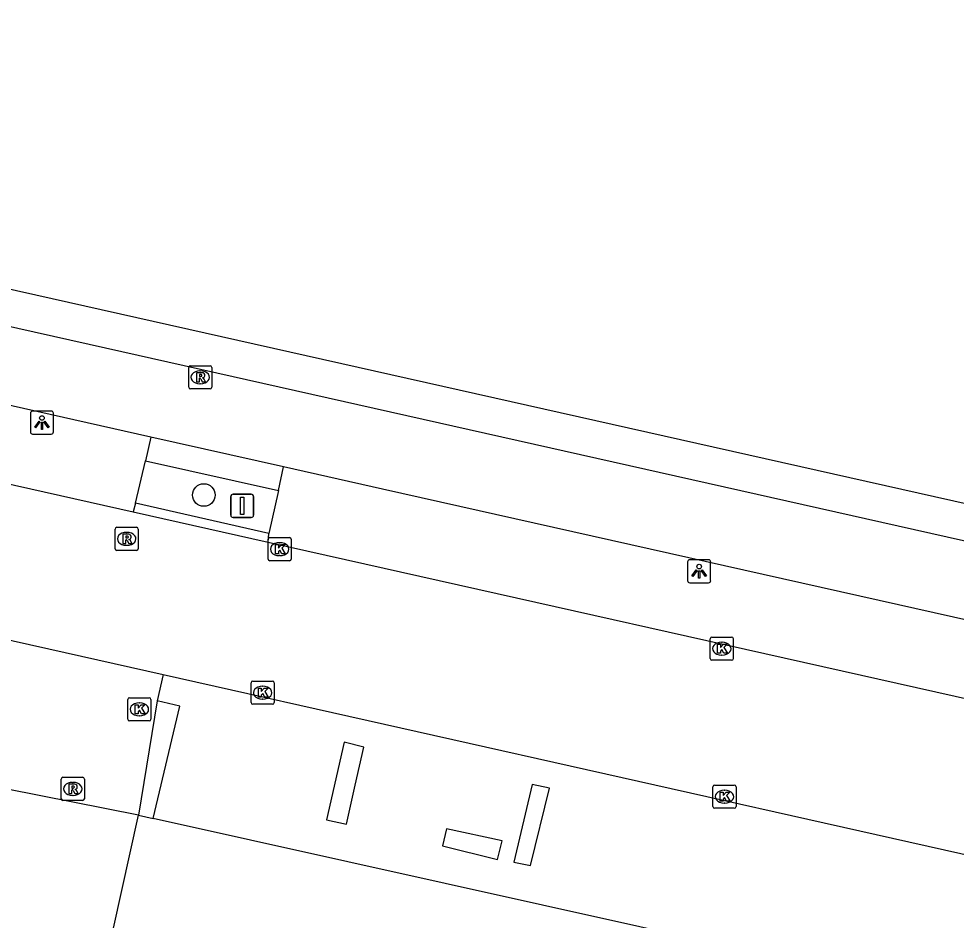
# Model space of a CAD drawing. Extents: x 161771 to 163125, y 382479 to 383177.
# Drawn here: x 162689.13 to 162729.67, y 382936.14 to 382975.11 of the extents above; entities that cross this region are included whole.
import ezdxf

# ---------------------------------------------------------------- set-up
doc = ezdxf.new("R2010")
doc.units = 0
for name, color, linetype in [('IMGEO_Boom', 7, 'Continuous'), ('IMGEO_Fietspad_gesloten', 7, 'Continuous'), ('IMGEO_Kolk', 7, 'Continuous'), ('IMGEO_Lichtpunt', 7, 'Continuous'), ('IMGEO_Pand', 7, 'Continuous'), ('IMGEO_Parkeervlak_open', 7, 'Continuous'), ('IMGEO_Rijbaan_lokaal_gesloten', 7, 'Continuous'), ('IMGEO_Rioolput', 7, 'Continuous'), ('IMGEO_Verkeersbordpaal', 7, 'Continuous'), ('IMGEO_Voetpad_open', 7, 'Continuous')]:
    doc.layers.add(name, color=color, linetype=linetype)

msp = doc.modelspace()

# ---------------------------------------------------------------- linework, layer by layer
at = {"layer": 'IMGEO_Boom'}
msp.add_circle((162697.127, 382954.519), 0.489, dxfattribs=at)
at = {"layer": 'IMGEO_Fietspad_gesloten'}
for points in [[(162412.703, 383023.699), (162692.17, 382961.036), (162786.206, 382939.932), (162862.311, 382922.904), (162982.112, 382896.093), (163063.024, 382878.031), (163074.368, 382875.36), (163078.832, 382874.349)], [(162694.844, 382957.02), (162683.365, 382959.596)], [(162700.579, 382955.733), (162694.844, 382957.02)], [(162732.053, 382948.672), (162704.861, 382954.772), (162700.579, 382955.733)]]:
    msp.add_lwpolyline(points, dxfattribs=at)
at = {"layer": 'IMGEO_Kolk'}
for p, q in [((162699.908, 382951.751), (162699.908, 382952.603)), ((162699.983, 382952.677), (162700.835, 382952.677)), ((162700.396, 382952.457), (162700.421, 382952.457)), ((162700.909, 382952.603), (162700.909, 382951.751)), ((162700.835, 382951.677), (162699.983, 382951.677)), ((162700.419, 382951.897), (162700.394, 382951.897)), ((162719.026, 382947.45), (162719.026, 382948.302)), ((162719.101, 382948.376), (162719.953, 382948.376)), ((162720.027, 382948.302), (162720.027, 382947.45)), ((162719.514, 382948.156), (162719.539, 382948.156)), ((162719.537, 382947.596), (162719.512, 382947.596)), ((162719.953, 382947.376), (162719.101, 382947.376)), ((162699.172, 382945.549), (162699.172, 382946.401)), ((162699.247, 382946.475), (162700.099, 382946.475)), ((162700.173, 382946.401), (162700.173, 382945.549)), ((162699.66, 382946.255), (162699.685, 382946.255)), ((162693.842, 382944.829), (162693.842, 382945.681)), ((162693.917, 382945.755), (162694.769, 382945.755)), ((162694.33, 382945.535), (162694.355, 382945.535)), ((162694.843, 382945.681), (162694.843, 382944.829)), ((162700.099, 382945.475), (162699.247, 382945.475)), ((162699.683, 382945.695), (162699.658, 382945.695)), ((162694.769, 382944.755), (162693.917, 382944.755)), ((162694.353, 382944.975), (162694.328, 382944.975)), ((162719.143, 382941.051), (162719.143, 382941.903)), ((162719.218, 382941.977), (162720.07, 382941.977)), ((162720.144, 382941.903), (162720.144, 382941.051)), ((162719.631, 382941.757), (162719.656, 382941.757)), ((162719.654, 382941.197), (162719.629, 382941.197)), ((162720.07, 382940.977), (162719.218, 382940.977))]:
    msp.add_line(p, q, dxfattribs=at)
for points in [[(162699.908, 382951.751), (162699.908, 382952.603)], [(162699.983, 382952.677), (162700.835, 382952.677)], [(162700.229, 382952.377), (162700.352, 382952.377), (162700.352, 382952.226), (162700.482, 382952.377), (162700.646, 382952.377), (162700.5, 382952.226), (162700.653, 382951.977), (162700.501, 382951.977), (162700.416, 382952.141), (162700.352, 382952.074), (162700.352, 382951.977), (162700.229, 382951.977), (162700.229, 382952.377)], [(162700.909, 382952.603), (162700.909, 382951.751)], [(162700.835, 382951.677), (162699.983, 382951.677)], [(162719.026, 382947.45), (162719.026, 382948.302)], [(162719.101, 382948.376), (162719.953, 382948.376)], [(162720.027, 382948.302), (162720.027, 382947.45)], [(162719.347, 382948.076), (162719.47, 382948.076), (162719.47, 382947.925), (162719.6, 382948.076), (162719.764, 382948.076), (162719.618, 382947.925), (162719.771, 382947.676), (162719.619, 382947.676), (162719.534, 382947.84), (162719.47, 382947.773), (162719.47, 382947.676), (162719.347, 382947.676), (162719.347, 382948.076)], [(162719.953, 382947.376), (162719.101, 382947.376)], [(162699.172, 382945.549), (162699.172, 382946.401)], [(162699.247, 382946.475), (162700.099, 382946.475)], [(162700.173, 382946.401), (162700.173, 382945.549)], [(162699.493, 382946.175), (162699.616, 382946.175), (162699.616, 382946.024), (162699.746, 382946.175), (162699.91, 382946.175), (162699.764, 382946.024), (162699.917, 382945.775), (162699.765, 382945.775), (162699.68, 382945.939), (162699.616, 382945.872), (162699.616, 382945.775), (162699.493, 382945.775), (162699.493, 382946.175)], [(162693.842, 382944.829), (162693.842, 382945.681)], [(162693.917, 382945.755), (162694.769, 382945.755)], [(162694.843, 382945.681), (162694.843, 382944.829)], [(162700.099, 382945.475), (162699.247, 382945.475)], [(162694.163, 382945.455), (162694.286, 382945.455), (162694.286, 382945.304), (162694.416, 382945.455), (162694.58, 382945.455), (162694.434, 382945.304), (162694.587, 382945.055), (162694.435, 382945.055), (162694.35, 382945.219), (162694.286, 382945.152), (162694.286, 382945.055), (162694.163, 382945.055), (162694.163, 382945.455)], [(162694.769, 382944.755), (162693.917, 382944.755)], [(162719.143, 382941.051), (162719.143, 382941.903)], [(162719.218, 382941.977), (162720.07, 382941.977)], [(162720.144, 382941.903), (162720.144, 382941.051)], [(162719.464, 382941.677), (162719.587, 382941.677), (162719.587, 382941.526), (162719.717, 382941.677), (162719.881, 382941.677), (162719.735, 382941.526), (162719.888, 382941.277), (162719.736, 382941.277), (162719.651, 382941.441), (162719.587, 382941.374), (162719.587, 382941.277), (162719.464, 382941.277), (162719.464, 382941.677)], [(162720.07, 382940.977), (162719.218, 382940.977)]]:
    msp.add_lwpolyline(points, dxfattribs=at)
for centre, start, end in [((162699.985, 382952.601), 91.552, 178.448), ((162699.985, 382952.601), 91.552, 178.448), ((162700.833, 382952.601), 1.552, 88.448), ((162700.833, 382952.601), 1.552, 88.448), ((162699.985, 382951.753), 181.552, 268.448), ((162699.985, 382951.753), 181.552, 268.448), ((162700.833, 382951.753), 271.552, 358.448), ((162700.833, 382951.753), 271.552, 358.448), ((162719.103, 382948.3), 91.552, 178.448), ((162719.103, 382948.3), 91.552, 178.448), ((162719.951, 382948.3), 1.552, 88.448), ((162719.951, 382948.3), 1.552, 88.448), ((162719.103, 382947.452), 181.552, 268.448), ((162719.103, 382947.452), 181.552, 268.448), ((162719.951, 382947.452), 271.552, 358.448), ((162719.951, 382947.452), 271.552, 358.448), ((162699.249, 382946.399), 91.552, 178.448), ((162699.249, 382946.399), 91.552, 178.448), ((162700.097, 382946.399), 1.552, 88.448), ((162700.097, 382946.399), 1.552, 88.448), ((162693.919, 382945.679), 91.552, 178.448), ((162693.919, 382945.679), 91.552, 178.448), ((162694.767, 382945.679), 1.552, 88.448), ((162694.767, 382945.679), 1.552, 88.448), ((162699.249, 382945.551), 181.552, 268.448), ((162699.249, 382945.551), 181.552, 268.448), ((162700.097, 382945.551), 271.552, 358.448), ((162700.097, 382945.551), 271.552, 358.448), ((162693.919, 382944.831), 181.552, 268.448), ((162693.919, 382944.831), 181.552, 268.448), ((162694.767, 382944.831), 271.552, 358.448), ((162694.767, 382944.831), 271.552, 358.448), ((162719.22, 382941.901), 91.552, 178.448), ((162719.22, 382941.901), 91.552, 178.448), ((162720.068, 382941.901), 1.552, 88.448), ((162720.068, 382941.901), 1.552, 88.448), ((162719.22, 382941.053), 181.552, 268.448), ((162719.22, 382941.053), 181.552, 268.448), ((162720.068, 382941.053), 271.552, 358.448), ((162720.068, 382941.053), 271.552, 358.448)]:
    msp.add_arc(centre, 0.0765, start, end, dxfattribs=at)
for centre, major_axis, ratio, start_param, end_param in [((162700.395, 382952.177), (-0.387, 0.002), 0.722429, 4.712389, 7.853982), ((162700.42, 382952.177), (-0.39, 0.002), 0.717154, 1.570796, 4.712389), ((162719.513, 382947.876), (-0.387, 0.002), 0.722429, 4.712389, 7.853982), ((162719.538, 382947.876), (-0.39, 0.002), 0.717154, 1.570796, 4.712389), ((162699.659, 382945.975), (-0.387, 0.002), 0.722429, 4.712389, 7.853982), ((162699.684, 382945.975), (-0.39, 0.002), 0.717154, 1.570796, 4.712389), ((162694.329, 382945.255), (-0.387, 0.002), 0.722429, 4.712389, 7.853982), ((162694.354, 382945.255), (-0.39, 0.002), 0.717154, 1.570796, 4.712389), ((162719.63, 382941.477), (-0.387, 0.002), 0.722429, 4.712389, 7.853982), ((162719.655, 382941.477), (-0.39, 0.002), 0.717154, 1.570796, 4.712389)]:
    msp.add_ellipse(centre, major_axis=major_axis, ratio=ratio, start_param=start_param, end_param=end_param, dxfattribs=at)
at = {"layer": 'IMGEO_Lichtpunt'}
for p, q in [((162689.63, 382958.051), (162689.63, 382957.244)), ((162689.63, 382958.051), (162689.63, 382957.244)), ((162690.532, 382958.146), (162689.724, 382958.146)), ((162690.532, 382958.146), (162689.724, 382958.146)), ((162690.626, 382957.244), (162690.626, 382958.051)), ((162690.626, 382957.244), (162690.626, 382958.051)), ((162689.724, 382957.15), (162690.532, 382957.15)), ((162689.724, 382957.15), (162690.532, 382957.15)), ((162718.051, 382951.625), (162718.051, 382950.818)), ((162718.051, 382951.625), (162718.051, 382950.818)), ((162718.953, 382951.72), (162718.145, 382951.72)), ((162718.953, 382951.72), (162718.145, 382951.72)), ((162719.047, 382950.818), (162719.047, 382951.625)), ((162719.047, 382950.818), (162719.047, 382951.625)), ((162718.145, 382950.724), (162718.953, 382950.724)), ((162718.145, 382950.724), (162718.953, 382950.724))]:
    msp.add_line(p, q, dxfattribs=at)
for points in [[(162690.004, 382957.715), (162690.043, 382957.687), (162689.855, 382957.425), (162689.817, 382957.452), (162690.004, 382957.715)], [(162690.106, 382957.667), (162690.153, 382957.667), (162690.153, 382957.345), (162690.106, 382957.345), (162690.106, 382957.667)], [(162690.216, 382957.687), (162690.254, 382957.714), (162690.441, 382957.452), (162690.402, 382957.424), (162690.216, 382957.687)], [(162718.425, 382951.289), (162718.464, 382951.261), (162718.276, 382950.999), (162718.238, 382951.026), (162718.425, 382951.289)], [(162718.527, 382951.241), (162718.574, 382951.241), (162718.574, 382950.919), (162718.527, 382950.919), (162718.527, 382951.241)], [(162718.637, 382951.261), (162718.675, 382951.288), (162718.862, 382951.026), (162718.823, 382950.998), (162718.637, 382951.261)]]:
    msp.add_lwpolyline(points, dxfattribs=at)
for centre in [(162690.129, 382957.849), (162718.55, 382951.423)]:
    msp.add_circle(centre, 0.0994, dxfattribs=at)
for centre, start, end in [((162689.724, 382958.051), 90, 180), ((162689.724, 382958.051), 90, 180), ((162690.532, 382958.051), 0, 90), ((162690.532, 382958.051), 0, 90), ((162689.724, 382957.244), 180, 270), ((162689.724, 382957.244), 180, 270), ((162690.532, 382957.244), 270, 0), ((162690.532, 382957.244), 270, 360), ((162718.145, 382951.625), 90, 180), ((162718.145, 382951.625), 90, 180), ((162718.953, 382951.625), 0, 90), ((162718.953, 382951.625), 0, 90), ((162718.145, 382950.818), 180, 270), ((162718.145, 382950.818), 180, 270), ((162718.953, 382950.818), 270, 0), ((162718.953, 382950.818), 270, 360)]:
    msp.add_arc(centre, 0.0946, start, end, dxfattribs=at)
at = {"layer": 'IMGEO_Pand'}
for points in [[(162709.522, 382868.457), (162705.543, 382869.348), (162688.014, 382873.272), (162683.135, 382890.649), (162693.224, 382935.795), (162694.309, 382940.675)], [(162694.309, 382940.675), (162694.933, 382940.536)], [(162720.196, 382934.918), (162694.933, 382940.536)]]:
    msp.add_lwpolyline(points, dxfattribs=at)
at = {"layer": 'IMGEO_Parkeervlak_open'}
for points in [[(162694.18, 382954.164), (162694.607, 382955.996)], [(162700.364, 382954.716), (162699.944, 382952.859)], [(162695.369, 382946.761), (162695.111, 382945.616)], [(162695.111, 382945.616), (162694.309, 382940.675)], [(162694.933, 382940.536), (162696.087, 382945.391), (162695.111, 382945.616)], [(162704.042, 382943.625), (162703.197, 382943.83), (162702.435, 382940.482), (162703.306, 382940.29), (162703.677, 382941.971), (162704.042, 382943.625)], [(162712.071, 382941.845), (162711.322, 382942.01), (162710.534, 382938.648), (162711.26, 382938.505), (162712.071, 382941.845)], [(162694.309, 382940.675), (162688.623, 382941.808)], [(162710.024, 382939.569), (162707.627, 382940.094), (162707.45, 382939.352), (162709.828, 382938.764), (162710.024, 382939.569)]]:
    msp.add_lwpolyline(points, dxfattribs=at)
at = {"layer": 'IMGEO_Rijbaan_lokaal_gesloten'}
for points in [[(162577.562, 382973.23), (162638.909, 382959.422), (162695.369, 382946.761)], [(162682.646, 382956.362), (162694.067, 382953.797)], [(162694.067, 382953.797), (162699.911, 382952.486)], [(162699.911, 382952.486), (162731.287, 382945.442)], [(162695.369, 382946.761), (162726.206, 382939.846), (162784.791, 382926.705), (162858.949, 382910.073), (162962.277, 382886.988)]]:
    msp.add_lwpolyline(points, dxfattribs=at)
at = {"layer": 'IMGEO_Rioolput'}
for p, q in [((162696.55, 382960.107), (162697.402, 382960.107)), ((162696.475, 382959.181), (162696.475, 382960.033)), ((162696.963, 382959.887), (162696.988, 382959.887)), ((162697.476, 382960.033), (162697.476, 382959.181)), ((162696.986, 382959.327), (162696.961, 382959.327)), ((162697.402, 382959.107), (162696.55, 382959.107)), ((162693.293, 382952.197), (162693.293, 382953.049)), ((162693.368, 382953.123), (162694.22, 382953.123)), ((162693.781, 382952.903), (162693.806, 382952.903)), ((162694.294, 382953.049), (162694.294, 382952.197)), ((162694.22, 382952.123), (162693.368, 382952.123)), ((162693.804, 382952.343), (162693.779, 382952.343)), ((162690.962, 382941.389), (162690.962, 382942.241)), ((162691.037, 382942.315), (162691.889, 382942.315)), ((162691.963, 382942.241), (162691.963, 382941.389)), ((162691.45, 382942.095), (162691.475, 382942.095)), ((162691.473, 382941.535), (162691.448, 382941.535)), ((162691.889, 382941.315), (162691.037, 382941.315))]:
    msp.add_line(p, q, dxfattribs=at)
for points in [[(162696.55, 382960.107), (162697.402, 382960.107)], [(162696.475, 382959.181), (162696.475, 382960.033)], [(162697.064, 382959.805), (162696.812, 382959.807), (162696.812, 382959.407)], [(162696.99, 382959.726), (162696.936, 382959.726), (162696.936, 382959.645)], [(162697.476, 382960.033), (162697.476, 382959.181)], [(162696.812, 382959.407), (162696.936, 382959.407), (162696.936, 382959.569), (162696.947, 382959.569)], [(162696.936, 382959.645), (162696.988, 382959.645)], [(162696.994, 382959.54), (162697.065, 382959.407), (162697.205, 382959.407), (162697.14, 382959.533)], [(162697.402, 382959.107), (162696.55, 382959.107)], [(162693.293, 382952.197), (162693.293, 382953.049)], [(162693.368, 382953.123), (162694.22, 382953.123)], [(162693.882, 382952.821), (162693.63, 382952.823), (162693.63, 382952.423)], [(162694.294, 382953.049), (162694.294, 382952.197)], [(162693.63, 382952.423), (162693.754, 382952.423), (162693.754, 382952.585), (162693.765, 382952.585)], [(162693.808, 382952.742), (162693.754, 382952.742), (162693.754, 382952.661)], [(162693.754, 382952.661), (162693.806, 382952.661)], [(162693.812, 382952.556), (162693.883, 382952.423), (162694.023, 382952.423), (162693.958, 382952.549)], [(162694.22, 382952.123), (162693.368, 382952.123)], [(162690.962, 382941.389), (162690.962, 382942.241)], [(162691.037, 382942.315), (162691.889, 382942.315)], [(162691.963, 382942.241), (162691.963, 382941.389)], [(162691.551, 382942.013), (162691.299, 382942.015), (162691.299, 382941.615)], [(162691.477, 382941.934), (162691.423, 382941.934), (162691.423, 382941.853)], [(162691.423, 382941.853), (162691.475, 382941.853)], [(162691.299, 382941.615), (162691.423, 382941.615), (162691.423, 382941.777), (162691.434, 382941.777)], [(162691.481, 382941.748), (162691.552, 382941.615), (162691.692, 382941.615), (162691.627, 382941.741)], [(162691.889, 382941.315), (162691.037, 382941.315)]]:
    msp.add_lwpolyline(points, dxfattribs=at)
for centre, radius, start, end in [((162696.552, 382960.031), 0.0765, 91.552, 178.448), ((162696.552, 382960.031), 0.0765, 91.552, 178.448), ((162697.4, 382960.031), 0.0765, 1.552, 88.448), ((162697.4, 382960.031), 0.0765, 1.552, 88.448), ((162696.972, 382959.834), 0.19, 274.7715, 282.9687), ((162696.996, 382959.63), 0.0964, 77.0061, 93.1865), ((162697.01, 382959.687), 0.0378, 276.6634, 79.6772), ((162697.063, 382959.695), 0.109, 350.3612, 89.416), ((162697.061, 382959.695), 0.112, 277.5842, 350.9817), ((162696.946, 382959.516), 0.0533, 26.0293, 88.6989), ((162697.045, 382959.48), 0.108, 29.5134, 73.7905), ((162696.552, 382959.183), 0.0765, 181.552, 268.448), ((162696.552, 382959.183), 0.0765, 181.552, 268.448), ((162697.4, 382959.183), 0.0765, 271.552, 358.448), ((162697.4, 382959.183), 0.0765, 271.552, 358.448), ((162693.37, 382953.047), 0.0765, 91.552, 178.448), ((162693.37, 382953.047), 0.0765, 91.552, 178.448), ((162693.881, 382952.711), 0.109, 350.3612, 89.416), ((162694.218, 382953.047), 0.0765, 1.552, 88.448), ((162694.218, 382953.047), 0.0765, 1.552, 88.448), ((162693.764, 382952.532), 0.0533, 26.0293, 88.6989), ((162693.79, 382952.85), 0.19, 274.7715, 282.9687), ((162693.814, 382952.646), 0.0964, 77.0061, 93.1865), ((162693.828, 382952.703), 0.0378, 276.6634, 79.6772), ((162693.879, 382952.711), 0.112, 277.5842, 350.9817), ((162693.863, 382952.496), 0.108, 29.5134, 73.7905), ((162693.37, 382952.199), 0.0765, 181.552, 268.448), ((162693.37, 382952.199), 0.0765, 181.552, 268.448), ((162694.218, 382952.199), 0.0765, 271.552, 358.448), ((162694.218, 382952.199), 0.0765, 271.552, 358.448), ((162691.039, 382942.239), 0.0765, 91.552, 178.448), ((162691.039, 382942.239), 0.0765, 91.552, 178.448), ((162691.887, 382942.239), 0.0765, 1.552, 88.448), ((162691.887, 382942.239), 0.0765, 1.552, 88.448), ((162691.459, 382942.042), 0.19, 274.7715, 282.9687), ((162691.483, 382941.838), 0.0964, 77.0061, 93.1865), ((162691.497, 382941.895), 0.0378, 276.6634, 79.6772), ((162691.55, 382941.903), 0.109, 350.3612, 89.416), ((162691.548, 382941.903), 0.112, 277.5842, 350.9817), ((162691.433, 382941.724), 0.0533, 26.0293, 88.6989), ((162691.532, 382941.688), 0.108, 29.5134, 73.7905), ((162691.039, 382941.391), 0.0765, 181.552, 268.448), ((162691.039, 382941.391), 0.0765, 181.552, 268.448), ((162691.887, 382941.391), 0.0765, 271.552, 358.448), ((162691.887, 382941.391), 0.0765, 271.552, 358.448)]:
    msp.add_arc(centre, radius, start, end, dxfattribs=at)
for centre, major_axis, ratio, start_param, end_param in [((162696.962, 382959.607), (-0.387, 0.002), 0.722429, 4.712389, 7.853982), ((162696.987, 382959.607), (-0.39, 0.002), 0.717154, 1.570796, 4.712389), ((162693.78, 382952.623), (-0.387, 0.002), 0.722429, 4.712389, 7.853982), ((162693.805, 382952.623), (-0.39, 0.002), 0.717154, 1.570796, 4.712389), ((162691.449, 382941.815), (-0.387, 0.002), 0.722429, 4.712389, 7.853982), ((162691.474, 382941.815), (-0.39, 0.002), 0.717154, 1.570796, 4.712389)]:
    msp.add_ellipse(centre, major_axis=major_axis, ratio=ratio, start_param=start_param, end_param=end_param, dxfattribs=at)
at = {"layer": 'IMGEO_Verkeersbordpaal'}
for p, q in [((162698.293, 382953.65), (162698.293, 382954.45)), ((162698.293, 382954.45), (162698.293, 382953.65)), ((162698.393, 382954.55), (162699.183, 382954.55)), ((162699.183, 382954.55), (162698.393, 382954.55)), ((162699.283, 382954.45), (162699.283, 382953.65)), ((162699.283, 382953.65), (162699.283, 382954.45)), ((162699.183, 382953.55), (162698.393, 382953.55)), ((162698.393, 382953.55), (162699.183, 382953.55))]:
    msp.add_line(p, q, dxfattribs=at)
msp.add_lwpolyline([(162698.713, 382954.425), (162698.863, 382954.425), (162698.863, 382953.675), (162698.713, 382953.675), (162698.713, 382954.425)], dxfattribs=at)
for centre, start, end in [((162698.393, 382954.45), 90, 180), ((162698.393, 382954.45), 90, 180), ((162699.183, 382954.45), 0, 90), ((162699.183, 382954.45), 360, 90), ((162698.393, 382953.65), 180, 270), ((162698.393, 382953.65), 180, 270), ((162699.183, 382953.65), 270, 0), ((162699.183, 382953.65), 270, 0)]:
    msp.add_arc(centre, 0.1, start, end, dxfattribs=at)
at = {"layer": 'IMGEO_Voetpad_open'}
for points in [[(162316.154, 383047.05), (162330.921, 383043.712), (162413.931, 383025.005), (162528.992, 382999.263), (162602.3, 382982.823), (162862.598, 382924.42), (162982.36, 382897.639), (163063.337, 382879.55), (163063.344, 382879.609)], [(162694.844, 382957.02), (162694.607, 382955.996)], [(162694.607, 382955.996), (162700.364, 382954.716)], [(162700.364, 382954.716), (162700.579, 382955.733)], [(162694.18, 382954.164), (162694.067, 382953.797)], [(162699.944, 382952.859), (162694.18, 382954.164)], [(162699.911, 382952.486), (162699.944, 382952.859)]]:
    msp.add_lwpolyline(points, dxfattribs=at)

doc.saveas('drawing.dxf')
